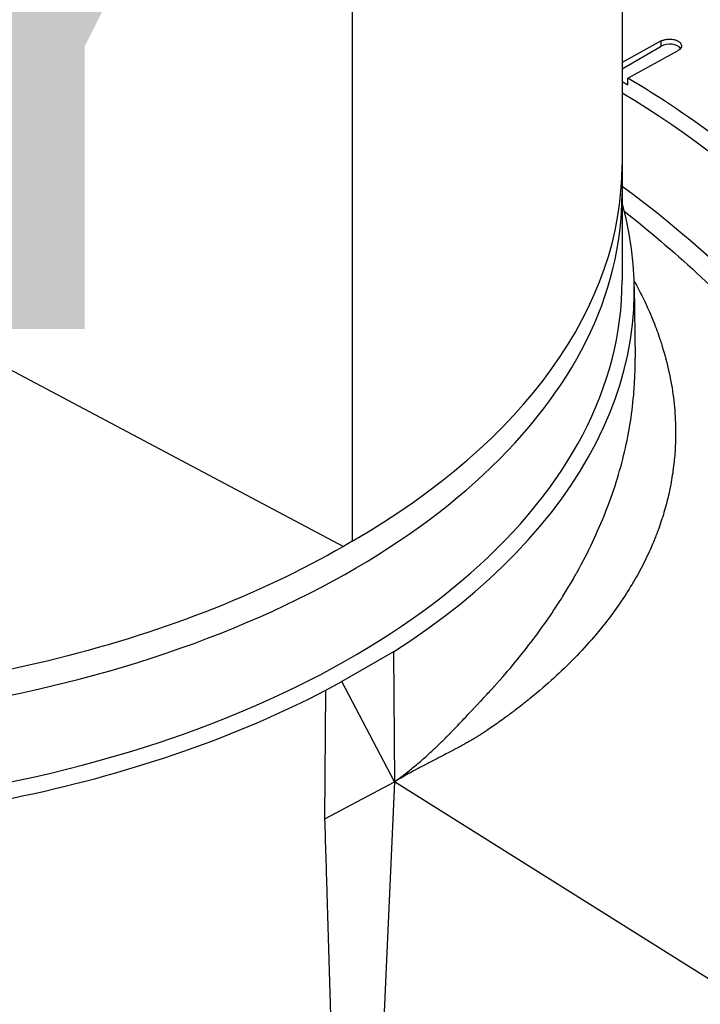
# Model space of a CAD drawing. Header units: millimetres. Extents: x 0 to 4378, y 0 to 2376.
# Tile 644 of 656: x 2673 to 2702, y 1906 to 1948. Entities that reach past the tile are written whole.
import ezdxf

# ---------------------------------------------------------------- set-up
doc = ezdxf.new("R2010")
doc.units = ezdxf.units.MM
doc.header["$LTSCALE"] = 0.2
doc.layers.add('01_Object Line', color=4, linetype='Continuous')
doc.layers.add('07_Special Line2', color=76, linetype='Continuous')
doc.styles.add('Rainbow-5.0 Style', font='malgunsl.ttf')

# ---------------------------------------------------------------- blocks, each defined once
blk = doc.blocks.new('A$C0a0b2bc4')
for p, q in [((-50.7, 1104.366), (-50.7, 1066.844)), ((-39.277, 1097.772), (-39.277, 1077.867)), ((-37.618, 1088.006), (-39.277, 1087.098)), ((-37.618, 1087.787), (-37.618, 1088.006)), ((-39.277, 1086.83), (-37.618, 1087.787)), ((-39.032, 1086.436), (-36.911, 1087.598)), ((-39.277, 1086.295), (-39.032, 1086.154)), ((-39.032, 1086.154), (-39.032, 1086.436)), ((-84.977, 1084.592), (-51.064, 1066.629)), ((-38.76, 1077.599), (-38.728, 1074.582)), ((-50.7, 1066.844), (-51.064, 1066.629)), ((-48.955, 1062.163), (-51.133, 1060.905)), ((-48.955, 1062.163), (-48.914, 1056.669)), ((-51.809, 1060.544), (-51.133, 1060.905)), ((-48.914, 1056.669), (-51.133, 1060.905)), ((-51.851, 1055.098), (-51.809, 1060.544)), ((-51.851, 1055.098), (-48.914, 1056.669)), ((-48.914, 1056.669), (-50.61, 1018.085)), ((-16.401, 1036.281), (-48.914, 1056.669))]:
    blk.add_line(p, q)
for centre, major_axis, start_param, end_param in [((-37.265, 1087.583), (0.5, 0), 0.381749, 2.356194), ((-39.739, 1054.229), (19.5, -33.775), 0, 2.339416), ((-78.277, 1082.766), (39, 0), 5.497787, 6.283185), ((-42.921, 1052.392), (19.5, -33.775), 0, 2.223644), ((-78.277, 1081.541), (39, 0), 4.059541, 6.283185), ((-78.277, 1077.459), (39.517, 0), 5.548419, 6.445191), ((-78.277, 1077.867), (39, 0), 3.958709, 6.283185), ((-43.982, 1051.78), (-17.975, 31.134), 5.27792, 5.27793), ((-43.982, 1051.78), (17.875, -30.96), 2.129535, 2.129544)]:
    blk.add_ellipse(centre, major_axis=major_axis, ratio=0.57735, start_param=start_param, end_param=end_param)
for points, knots in [([(-52.556, 1105.438), (-52.835, 1105.288), (-53.114, 1105.137), (-53.487, 1104.936), (-53.582, 1104.885), (-55.676, 1103.756), (-57.676, 1102.677), (-61.886, 1100.408), (-64.096, 1099.218), (-68.368, 1096.916), (-70.431, 1095.806), (-74.48, 1093.626), (-76.468, 1092.556), (-80.029, 1090.64), (-81.603, 1089.793), (-83.813, 1088.605), (-84.449, 1088.263), (-85.085, 1087.921)], [0.0541536, 0.0541536, 0.0541536, 0.0541536, 0.0784835, 0.0784835, 0.0867456, 0.0867456, 0.2613208, 0.2613208, 0.4541563, 0.4541563, 0.6340543, 0.6340543, 0.8073484, 0.8073484, 0.944586, 0.944586, 1, 1, 1, 1]), ([(-37.618, 1088.006), (-37.581, 1088.026), (-37.538, 1088.043), (-37.491, 1088.056), (-37.439, 1088.071), (-37.383, 1088.08), (-37.325, 1088.083), (-37.272, 1088.086), (-37.218, 1088.084), (-37.166, 1088.078), (-37.106, 1088.071), (-37.049, 1088.057), (-36.998, 1088.038), (-36.993, 1088.036), (-36.988, 1088.035), (-36.983, 1088.033), (-36.968, 1088.027), (-36.953, 1088.02), (-36.939, 1088.013), (-36.933, 1088.01), (-36.928, 1088.007), (-36.922, 1088.004), (-36.918, 1088.002), (-36.915, 1088), (-36.911, 1087.998), (-36.907, 1087.996), (-36.904, 1087.994), (-36.9, 1087.992), (-36.895, 1087.989), (-36.89, 1087.985), (-36.885, 1087.982), (-36.873, 1087.974), (-36.862, 1087.965), (-36.851, 1087.957), (-36.817, 1087.928), (-36.792, 1087.896), (-36.778, 1087.862), (-36.777, 1087.859), (-36.776, 1087.855), (-36.774, 1087.852), (-36.764, 1087.822), (-36.762, 1087.792), (-36.768, 1087.762), (-36.775, 1087.729), (-36.792, 1087.697), (-36.819, 1087.668), (-36.843, 1087.642), (-36.874, 1087.618), (-36.911, 1087.598)], [-0.1574555, -0.1574555, -0.1574555, -0.1574555, -0.1416604, -0.1416604, -0.1416604, -0.1241285, -0.1241285, -0.1241285, -0.108101, -0.108101, -0.108101, -0.0898829, -0.0898829, -0.0898829, -0.0880941, -0.0880941, -0.0880941, -0.0825129, -0.0825129, -0.0825129, -0.0802847, -0.0802847, -0.0802847, -0.0787283, -0.0787283, -0.0787283, -0.0771721, -0.0771721, -0.0771721, -0.0749441, -0.0749441, -0.0749441, -0.069364, -0.069364, -0.069364, -0.051146, -0.051146, -0.051146, -0.0493573, -0.0493573, -0.0493573, -0.03333, -0.03333, -0.03333, -0.0157983, -0.0157983, -0.0157983, -0.000001, -0.000001, -0.000001, -0.000001]), ([(-11.504, 1039.968), (-11.685, 1044.166), (-12.541, 1048.679), (-15.478, 1057.734), (-17.504, 1062.196), (-21.24, 1068.512), (-22.591, 1070.54), (-26.166, 1075.319), (-28.482, 1077.932), (-33.549, 1082.72), (-36.281, 1084.807), (-39.032, 1086.436)], [0.000001, 0.000001, 0.000001, 0.000001, 1.505895, 1.505895, 2.974341, 2.974341, 3.704753, 3.704753, 4.784727, 4.784727, 5.94868, 5.94868, 5.94868, 5.94868]), ([(-39.186, 1080.8), (-37.113, 1079.18), (-35.084, 1077.311), (-29.859, 1071.711), (-26.874, 1067.641), (-21.841, 1058.851), (-19.836, 1054.194), (-17.107, 1044.948), (-16.402, 1040.427), (-16.401, 1036.281)], [0.633853, 0.633853, 0.633853, 0.633853, 1.530213, 1.530213, 3.044284, 3.044284, 4.56671, 4.56671, 6.08857, 6.08857, 6.08857, 6.08857]), ([(-38.765, 1077.848), (-38.758, 1077.836), (-38.752, 1077.824), (-38.696, 1077.723), (-38.651, 1077.639), (-38.569, 1077.483), (-38.532, 1077.411), (-38.481, 1077.312), (-38.466, 1077.281), (-38.449, 1077.248), (-38.448, 1077.246), (-38.447, 1077.242), (-38.446, 1077.242), (-38.329, 1077.007), (-38.221, 1076.775), (-38.061, 1076.409), (-38.004, 1076.271), (-37.848, 1075.883), (-37.758, 1075.635), (-37.648, 1075.309), (-37.621, 1075.227), (-37.589, 1075.123), (-37.582, 1075.103), (-37.465, 1074.724), (-37.371, 1074.366), (-37.215, 1073.647), (-37.153, 1073.286), (-37.062, 1072.566), (-37.033, 1072.206), (-37.009, 1071.519), (-37.011, 1071.191), (-37.028, 1070.831), (-37.03, 1070.799), (-37.032, 1070.761), (-37.032, 1070.754), (-37.047, 1070.507), (-37.069, 1070.262), (-37.13, 1069.762), (-37.169, 1069.507), (-37.264, 1069.008), (-37.317, 1068.765), (-37.441, 1068.279), (-37.511, 1068.036), (-37.667, 1067.552), (-37.752, 1067.311), (-37.872, 1067.003), (-37.899, 1066.937), (-37.965, 1066.775), (-38.005, 1066.68), (-38.16, 1066.326), (-38.284, 1066.066), (-38.553, 1065.546), (-38.697, 1065.287), (-39.017, 1064.752), (-39.194, 1064.476), (-39.567, 1063.936), (-39.761, 1063.672), (-40.129, 1063.202), (-40.298, 1062.996), (-40.48, 1062.784), (-40.485, 1062.778), (-40.741, 1062.481), (-41.007, 1062.192), (-41.566, 1061.619), (-41.859, 1061.336), (-42.473, 1060.777), (-42.794, 1060.502), (-43.294, 1060.094), (-43.465, 1059.959), (-43.768, 1059.724), (-43.9, 1059.624), (-44.07, 1059.498), (-44.107, 1059.471), (-44.152, 1059.438), (-44.16, 1059.432), (-44.345, 1059.297), (-44.524, 1059.17), (-44.706, 1059.043), (-44.706, 1059.043), (-44.797, 1058.979), (-44.889, 1058.917), (-44.981, 1058.854), (-44.982, 1058.854), (-45.028, 1058.823), (-45.074, 1058.792), (-45.144, 1058.745), (-45.167, 1058.729), (-45.213, 1058.699), (-45.235, 1058.685), (-45.258, 1058.669), (-45.261, 1058.668), (-45.284, 1058.652), (-45.313, 1058.634), (-45.386, 1058.589), (-45.431, 1058.561), (-45.528, 1058.503), (-45.578, 1058.473), (-45.643, 1058.436), (-45.651, 1058.431), (-45.709, 1058.397), (-45.762, 1058.367), (-45.876, 1058.303), (-45.935, 1058.269), (-46.05, 1058.206), (-46.104, 1058.176), (-46.176, 1058.137), (-46.191, 1058.129), (-46.243, 1058.101), (-46.281, 1058.081), (-46.339, 1058.05), (-46.358, 1058.04), (-46.388, 1058.024), (-46.403, 1058.016), (-46.419, 1058.008), (-46.429, 1058.003), (-46.435, 1057.999), (-46.518, 1057.955), (-46.596, 1057.915), (-46.751, 1057.835), (-46.829, 1057.794), (-46.979, 1057.717), (-47.052, 1057.68), (-47.197, 1057.605), (-47.268, 1057.568), (-47.413, 1057.493), (-47.484, 1057.456), (-47.589, 1057.402), (-47.624, 1057.383), (-47.661, 1057.364), (-47.663, 1057.363), (-47.776, 1057.303), (-47.885, 1057.245), (-48.094, 1057.133), (-48.195, 1057.078), (-48.299, 1057.02), (-48.304, 1057.018), (-48.414, 1056.957), (-48.516, 1056.899), (-48.718, 1056.784), (-48.817, 1056.726), (-48.914, 1056.669)], [0.288865, 0.288865, 0.288865, 0.288865, 0.2900554, 0.2900554, 0.2988848, 0.2988848, 0.3077114, 0.3077114, 0.3120117, 0.3120117, 0.3123779, 0.3123779, 0.3125, 0.3125, 0.3319179, 0.3319179, 0.34375, 0.34375, 0.3655853, 0.3655853, 0.3730469, 0.3730469, 0.375, 0.375, 0.40625, 0.40625, 0.4375, 0.4375, 0.4685059, 0.4685059, 0.496733, 0.496733, 0.4995117, 0.4995117, 0.5, 0.5, 0.5245481, 0.5245481, 0.5496611, 0.5496611, 0.5731166, 0.5731166, 0.5962147, 0.5962147, 0.6188189, 0.6188189, 0.625, 0.625, 0.6338459, 0.6338459, 0.657861, 0.657861, 0.6816248, 0.6816248, 0.7067567, 0.7067567, 0.7307502, 0.7307502, 0.7495117, 0.7495117, 0.75, 0.75, 0.78125, 0.78125, 0.8125, 0.8125, 0.84375, 0.84375, 0.859375, 0.859375, 0.8710938, 0.8710938, 0.8742526, 0.8742526, 0.875, 0.875, 0.890625, 0.890625, 0.8906527, 0.8906527, 0.8984375, 0.8984375, 0.8984558, 0.8984558, 0.9023438, 0.9023438, 0.9042969, 0.9042969, 0.9061279, 0.9061279, 0.90625, 0.90625, 0.9112311, 0.9112311, 0.916553, 0.916553, 0.9212105, 0.9212105, 0.921875, 0.921875, 0.9258438, 0.9258438, 0.9296875, 0.9296875, 0.9327727, 0.9327727, 0.9335938, 0.9335938, 0.9355469, 0.9355469, 0.9365234, 0.9365234, 0.9370117, 0.9372559, 0.9372559, 0.9375, 0.9375, 0.9424795, 0.9424795, 0.9478022, 0.9478022, 0.953125, 0.953125, 0.9588394, 0.9588394, 0.9651081, 0.9651081, 0.9685059, 0.9685059, 0.96875, 0.96875, 0.9765625, 0.9765625, 0.9839779, 0.9839779, 0.984375, 0.984375, 0.9921875, 0.9921875, 1, 1, 1, 1]), ([(-48.914, 1056.669), (-48.796, 1056.75), (-48.671, 1056.84), (-48.412, 1057.035), (-48.278, 1057.14), (-47.995, 1057.371), (-47.845, 1057.498), (-47.535, 1057.771), (-47.375, 1057.917), (-47.101, 1058.176), (-46.99, 1058.283), (-46.82, 1058.45), (-46.763, 1058.507), (-46.677, 1058.593), (-46.648, 1058.623), (-46.605, 1058.667), (-46.583, 1058.689), (-46.562, 1058.711), (-46.547, 1058.726), (-46.541, 1058.733), (-46.424, 1058.853), (-46.323, 1058.958), (-46.135, 1059.155), (-46.048, 1059.247), (-45.888, 1059.417), (-45.814, 1059.496), (-45.707, 1059.61), (-45.67, 1059.65), (-45.6, 1059.725), (-45.566, 1059.761), (-45.52, 1059.811), (-45.505, 1059.827), (-45.483, 1059.85), (-45.476, 1059.857), (-45.466, 1059.868), (-45.46, 1059.874), (-45.455, 1059.879), (-45.452, 1059.883), (-45.449, 1059.885), (-45.434, 1059.901), (-45.414, 1059.923), (-45.362, 1059.977), (-45.33, 1060.011), (-45.254, 1060.09), (-45.211, 1060.136), (-45.112, 1060.24), (-45.058, 1060.298), (-44.937, 1060.427), (-44.872, 1060.498), (-44.75, 1060.631), (-44.695, 1060.691), (-44.606, 1060.79), (-44.573, 1060.827), (-44.523, 1060.883), (-44.506, 1060.902), (-44.48, 1060.931), (-44.472, 1060.941), (-44.457, 1060.958), (-44.45, 1060.966), (-44.441, 1060.976), (-44.438, 1060.979), (-44.151, 1061.305), (-43.877, 1061.629), (-43.353, 1062.279), (-43.102, 1062.605), (-42.621, 1063.258), (-42.392, 1063.586), (-42.063, 1064.08), (-41.954, 1064.248), (-41.729, 1064.604), (-41.614, 1064.792), (-41.447, 1065.073), (-41.392, 1065.167), (-41.312, 1065.307), (-41.272, 1065.377), (-41.226, 1065.459), (-41.206, 1065.494), (-41.193, 1065.517), (-41.187, 1065.528), (-40.946, 1065.96), (-40.73, 1066.381), (-40.329, 1067.226), (-40.145, 1067.65), (-39.811, 1068.499), (-39.66, 1068.924), (-39.392, 1069.777), (-39.275, 1070.204), (-39.074, 1071.057), (-38.99, 1071.483), (-38.857, 1072.335), (-38.807, 1072.76), (-38.756, 1073.422), (-38.743, 1073.66), (-38.729, 1074.092), (-38.726, 1074.286), (-38.727, 1074.514), (-38.727, 1074.548), (-38.728, 1074.582)], [0, 0, 0, 0, 0.0117188, 0.0117188, 0.023182, 0.023182, 0.0350285, 0.0350285, 0.046875, 0.046875, 0.0546875, 0.0546875, 0.0585938, 0.0585938, 0.0605469, 0.0605469, 0.0615234, 0.0620117, 0.0620117, 0.0625, 0.0625, 0.0690209, 0.0690209, 0.0755498, 0.0755498, 0.0820871, 0.0820871, 0.0859375, 0.0859375, 0.0898438, 0.0898438, 0.0917969, 0.0917969, 0.0927734, 0.0927734, 0.0932617, 0.0935059, 0.0935059, 0.09375, 0.09375, 0.098522, 0.098522, 0.1032938, 0.1032938, 0.1080644, 0.1080644, 0.1128336, 0.1128336, 0.1175988, 0.1175988, 0.1210938, 0.1210938, 0.1230469, 0.1230469, 0.1240234, 0.1240234, 0.1245117, 0.1245117, 0.1248779, 0.1248779, 0.125, 0.125, 0.1513918, 0.1513918, 0.1779839, 0.1779839, 0.2048872, 0.2048872, 0.21875, 0.21875, 0.234375, 0.234375, 0.2421875, 0.2421875, 0.2460938, 0.2480469, 0.2490234, 0.2490234, 0.25, 0.25, 0.2828806, 0.2828806, 0.3159068, 0.3159068, 0.3490803, 0.3490803, 0.3824818, 0.3824818, 0.4160126, 0.4160126, 0.4497447, 0.4497447, 0.46875, 0.46875, 0.484375, 0.484375, 0.4871384, 0.4871384, 0.4871384, 0.4871384]), ([(-51.064, 1066.629), (-54.655, 1064.557), (-58.923, 1062.907), (-68.295, 1060.647), (-73.33, 1060.056), (-83.459, 1060.019), (-88.476, 1060.569), (-95.939, 1062.294), (-98.572, 1063.117), (-101.011, 1064.102)], [0.000001, 0.000001, 0.000001, 0.000001, 1.522969, 1.522969, 3.046516, 3.046516, 4.561701, 4.561701, 5.458724, 5.458724, 5.458724, 5.458724]), ([(-105.53, 1060.992), (-102.813, 1059.493), (-99.737, 1058.225), (-93.175, 1056.266), (-89.754, 1055.567), (-83.828, 1054.861), (-81.397, 1054.705), (-74.058, 1054.627), (-69.182, 1055.104), (-59.871, 1057.087), (-55.534, 1058.602), (-51.809, 1060.544)], [0.039583, 0.039583, 0.039583, 0.039583, 1.16744, 1.16744, 2.25065, 2.25065, 2.983249, 2.983249, 4.456103, 4.456103, 5.966518, 5.966518, 5.966518, 5.966518]), ([(-50.757, 1018.169), (-50.802, 1019.742), (-50.848, 1021.326), (-50.962, 1025.239), (-51.031, 1027.579), (-51.17, 1032.314), (-51.241, 1034.708), (-51.384, 1039.548), (-51.457, 1041.994), (-51.605, 1046.939), (-51.68, 1049.438), (-51.787, 1053.003), (-51.819, 1054.048), (-51.851, 1055.098)], [0.0571201, 0.0571201, 0.0571201, 0.0571201, 0.1842098, 0.1842098, 0.3686379, 0.3686379, 0.5533958, 0.5533958, 0.738344, 0.738344, 0.9235709, 0.9235709, 1, 1, 1, 1]), ([(-106.31, 1050.053), (-106.126, 1049.947), (-105.939, 1049.839), (-105.748, 1049.729), (-105.547, 1049.613), (-105.341, 1049.494), (-105.131, 1049.373), (-104.941, 1049.263), (-104.746, 1049.15), (-104.548, 1049.036), (-104.542, 1049.033), (-104.537, 1049.029), (-104.531, 1049.026), (-104.33, 1048.91), (-104.126, 1048.792), (-103.917, 1048.671), (-103.713, 1048.554), (-103.506, 1048.434), (-103.294, 1048.312), (-103.237, 1048.278), (-103.179, 1048.245), (-103.121, 1048.212), (-103.088, 1048.192), (-103.054, 1048.173), (-103.02, 1048.153), (-102.913, 1048.091), (-102.806, 1048.029), (-102.697, 1047.967), (-102.497, 1047.851), (-102.294, 1047.734), (-102.088, 1047.615), (-101.771, 1047.431), (-101.446, 1047.244), (-101.113, 1047.052), (-101, 1046.986), (-100.886, 1046.92), (-100.771, 1046.854), (-100.572, 1046.739), (-100.37, 1046.622), (-100.166, 1046.504), (-100.143, 1046.491), (-100.119, 1046.477), (-100.095, 1046.463), (-99.922, 1046.363), (-99.747, 1046.262), (-99.57, 1046.16), (-99.485, 1046.111), (-99.4, 1046.061), (-99.315, 1046.012), (-99.311, 1046.01), (-99.308, 1046.008), (-99.304, 1046.006), (-99.277, 1045.99), (-99.247, 1045.973), (-99.217, 1045.955), (-99.186, 1045.938), (-99.155, 1045.92), (-99.127, 1045.903), (-99.091, 1045.882), (-99.059, 1045.864), (-99.038, 1045.852), (-98.982, 1045.819), (-98.931, 1045.79), (-98.875, 1045.758), (-98.845, 1045.741), (-98.815, 1045.723), (-98.784, 1045.705), (-98.707, 1045.661), (-98.628, 1045.615), (-98.547, 1045.568), (-98.374, 1045.468), (-98.192, 1045.363), (-98, 1045.252), (-97.807, 1045.14), (-97.605, 1045.023), (-97.393, 1044.901), (-97.181, 1044.779), (-96.96, 1044.651), (-96.729, 1044.517), (-96.501, 1044.385), (-96.263, 1044.247), (-96.015, 1044.104), (-95.951, 1044.068), (-95.887, 1044.031), (-95.823, 1043.993), (-95.577, 1043.851), (-95.323, 1043.704), (-95.059, 1043.552), (-94.936, 1043.481), (-94.812, 1043.409), (-94.685, 1043.335), (-94.547, 1043.256), (-94.407, 1043.174), (-94.264, 1043.092), (-94.055, 1042.971), (-93.842, 1042.848), (-93.623, 1042.721), (-93.341, 1042.558), (-93.05, 1042.39), (-92.751, 1042.217), (-92.701, 1042.188), (-92.65, 1042.159), (-92.599, 1042.129), (-92.525, 1042.086), (-92.45, 1042.043), (-92.374, 1041.999), (-92.158, 1041.874), (-91.938, 1041.747), (-91.713, 1041.617), (-91.601, 1041.552), (-91.488, 1041.487), (-91.374, 1041.421), (-91.328, 1041.394), (-91.282, 1041.367), (-91.235, 1041.341), (-91.224, 1041.334), (-91.213, 1041.328), (-91.202, 1041.321), (-91.182, 1041.31), (-91.158, 1041.296), (-91.133, 1041.282), (-91.107, 1041.267), (-91.081, 1041.252), (-91.062, 1041.24), (-91.044, 1041.23), (-91.031, 1041.223), (-91.028, 1041.221), (-90.987, 1041.197), (-90.938, 1041.169), (-90.879, 1041.135), (-90.82, 1041.1), (-90.752, 1041.061), (-90.674, 1041.016), (-90.622, 1040.986), (-90.565, 1040.953), (-90.504, 1040.918), (-90.474, 1040.901), (-90.444, 1040.883), (-90.412, 1040.865), (-90.315, 1040.808), (-90.208, 1040.747), (-90.092, 1040.679), (-89.974, 1040.611), (-89.846, 1040.537), (-89.709, 1040.458), (-89.57, 1040.378), (-89.421, 1040.292), (-89.262, 1040.2), (-89.101, 1040.107), (-88.93, 1040.008), (-88.749, 1039.903), (-88.679, 1039.863), (-88.608, 1039.822), (-88.536, 1039.78), (-88.494, 1039.755), (-88.452, 1039.731), (-88.409, 1039.706), (-88.254, 1039.617), (-88.093, 1039.523), (-87.925, 1039.426), (-87.71, 1039.302), (-87.484, 1039.171), (-87.247, 1039.034), (-87.009, 1038.897), (-86.761, 1038.753), (-86.503, 1038.604), (-86.443, 1038.569), (-86.383, 1038.535), (-86.322, 1038.499), (-86.257, 1038.462), (-86.191, 1038.424), (-86.124, 1038.385), (-85.861, 1038.233), (-85.588, 1038.075), (-85.304, 1037.911), (-85.087, 1037.785), (-84.864, 1037.656), (-84.636, 1037.524), (-84.372, 1037.372), (-84.101, 1037.215), (-83.823, 1037.054), (-83.684, 1036.974), (-83.543, 1036.892), (-83.4, 1036.809), (-83.328, 1036.768), (-83.256, 1036.726), (-83.184, 1036.685), (-83.157, 1036.669), (-83.131, 1036.654), (-83.104, 1036.638), (-83.094, 1036.633), (-83.085, 1036.627), (-83.075, 1036.622), (-83.058, 1036.612), (-83.035, 1036.598), (-83.014, 1036.586), (-82.995, 1036.575), (-82.978, 1036.565), (-82.969, 1036.56), (-82.942, 1036.545), (-82.939, 1036.543), (-82.924, 1036.534), (-82.826, 1036.478), (-82.72, 1036.416), (-82.606, 1036.35), (-82.48, 1036.277), (-82.344, 1036.199), (-82.199, 1036.115), (-82.193, 1036.111), (-82.187, 1036.108), (-82.181, 1036.104), (-82.026, 1036.015), (-81.86, 1035.919), (-81.683, 1035.817), (-81.504, 1035.713), (-81.314, 1035.603), (-81.113, 1035.487), (-80.91, 1035.369), (-80.695, 1035.245), (-80.469, 1035.115), (-80.236, 1034.979), (-79.99, 1034.837), (-79.733, 1034.689), (-79.479, 1034.542), (-79.214, 1034.389), (-78.939, 1034.23), (-78.657, 1034.067), (-78.364, 1033.897), (-78.059, 1033.721), (-77.765, 1033.551), (-77.46, 1033.374), (-77.145, 1033.192), (-76.97, 1033.091), (-76.793, 1032.989), (-76.612, 1032.884), (-76.393, 1032.757), (-76.169, 1032.628), (-75.941, 1032.496), (-75.827, 1032.43), (-75.711, 1032.363), (-75.595, 1032.296), (-75.537, 1032.262), (-75.478, 1032.229), (-75.42, 1032.195), (-75.397, 1032.181), (-75.368, 1032.165), (-75.341, 1032.149), (-75.337, 1032.147), (-75.333, 1032.144), (-75.329, 1032.142), (-75.297, 1032.124), (-75.268, 1032.107), (-75.251, 1032.097), (-75.248, 1032.095), (-75.245, 1032.094), (-75.243, 1032.092), (-74.928, 1031.91), (-74.608, 1031.725), (-74.282, 1031.537), (-74.167, 1031.47), (-74.051, 1031.403), (-73.934, 1031.335), (-73.514, 1031.092), (-73.086, 1030.845), (-72.65, 1030.593), (-72.226, 1030.347), (-71.795, 1030.098), (-71.357, 1029.845), (-71.086, 1029.688), (-70.812, 1029.529), (-70.535, 1029.369), (-70.378, 1029.278), (-70.22, 1029.187), (-70.061, 1029.095), (-69.634, 1028.848), (-69.202, 1028.599), (-68.765, 1028.346), (-68.341, 1028.1), (-67.912, 1027.853), (-67.479, 1027.602), (-67.303, 1027.5), (-67.126, 1027.398), (-66.948, 1027.295), (-66.701, 1027.152), (-66.453, 1027.009), (-66.204, 1026.865), (-65.784, 1026.622), (-65.359, 1026.376), (-64.932, 1026.13), (-64.515, 1025.888), (-64.095, 1025.646), (-63.673, 1025.402), (-63.626, 1025.374), (-63.578, 1025.347), (-63.53, 1025.319), (-63.514, 1025.31), (-63.498, 1025.301), (-63.483, 1025.292), (-63.072, 1025.054), (-62.659, 1024.815), (-62.244, 1024.576), (-61.999, 1024.434), (-61.754, 1024.292), (-61.508, 1024.15), (-61.103, 1023.916), (-60.696, 1023.681), (-60.289, 1023.445), (-60.229, 1023.41), (-60.169, 1023.376), (-60.109, 1023.341), (-59.649, 1023.075), (-59.188, 1022.808), (-58.726, 1022.541), (-58.272, 1022.278), (-57.817, 1022.015), (-57.362, 1021.752), (-57.318, 1021.727), (-57.274, 1021.701), (-57.231, 1021.676), (-56.826, 1021.442), (-56.422, 1021.209), (-56.019, 1020.975), (-55.578, 1020.721), (-55.138, 1020.466), (-54.7, 1020.213), (-54.587, 1020.148), (-54.475, 1020.083), (-54.362, 1020.018), (-54.046, 1019.835), (-53.731, 1019.653), (-53.417, 1019.471), (-52.996, 1019.228), (-52.577, 1018.985), (-52.161, 1018.745), (-52.003, 1018.654), (-51.847, 1018.563), (-51.69, 1018.473), (-51.477, 1018.35), (-51.265, 1018.227), (-51.054, 1018.105), (-51.016, 1018.083), (-50.978, 1018.061), (-50.94, 1018.039), (-50.874, 1018.001), (-50.807, 1017.962), (-50.741, 1017.924), (-50.637, 1017.864), (-50.534, 1017.804), (-50.43, 1017.744)], [0, 0, 0, 0, 0.011661, 0.011661, 0.011661, 0.0239333, 0.0239333, 0.0239333, 0.0350821, 0.0350821, 0.0350821, 0.0354059, 0.0354059, 0.0354059, 0.0467022, 0.0467022, 0.0467022, 0.0577534, 0.0577534, 0.0577534, 0.0607503, 0.0607503, 0.0607503, 0.0625, 0.0625, 0.0625, 0.0679972, 0.0679972, 0.0679972, 0.078125, 0.078125, 0.078125, 0.09375, 0.09375, 0.09375, 0.09908, 0.09908, 0.09908, 0.1083025, 0.1083025, 0.1083025, 0.109375, 0.109375, 0.109375, 0.1171875, 0.1171875, 0.1171875, 0.1209386, 0.1209386, 0.1209386, 0.1210938, 0.1210938, 0.1210938, 0.1222584, 0.1222584, 0.1222584, 0.123429, 0.123429, 0.123429, 0.1249139, 0.1249139, 0.1249139, 0.1290167, 0.1290167, 0.1290167, 0.1312453, 0.1312453, 0.1312453, 0.1368168, 0.1368168, 0.1368168, 0.1487201, 0.1487201, 0.1487201, 0.1606847, 0.1606847, 0.1606847, 0.1726306, 0.1726306, 0.1726306, 0.1844657, 0.1844657, 0.1844657, 0.1875, 0.1875, 0.1875, 0.1990051, 0.1990051, 0.1990051, 0.2043629, 0.2043629, 0.2043629, 0.2102046, 0.2102046, 0.2102046, 0.21875, 0.21875, 0.21875, 0.2297866, 0.2297866, 0.2297866, 0.2316491, 0.2316491, 0.2316491, 0.234375, 0.234375, 0.234375, 0.2421875, 0.2421875, 0.2421875, 0.2460938, 0.2460938, 0.2460938, 0.247666, 0.247666, 0.247666, 0.2480469, 0.2480469, 0.2480469, 0.2486974, 0.2486974, 0.2486974, 0.2493816, 0.2493816, 0.2493816, 0.25, 0.25, 0.25, 0.2582373, 0.2582373, 0.2582373, 0.2665183, 0.2665183, 0.2665183, 0.2721341, 0.2721341, 0.2721341, 0.2748552, 0.2748552, 0.2748552, 0.2832604, 0.2832604, 0.2832604, 0.2917918, 0.2917918, 0.2917918, 0.300406, 0.300406, 0.300406, 0.3091533, 0.3091533, 0.3091533, 0.3125, 0.3125, 0.3125, 0.3144351, 0.3144351, 0.3144351, 0.3214271, 0.3214271, 0.3214271, 0.3304153, 0.3304153, 0.3304153, 0.3394323, 0.3394323, 0.3394323, 0.3415145, 0.3415145, 0.3415145, 0.34375, 0.34375, 0.34375, 0.3525944, 0.3525944, 0.3525944, 0.359375, 0.359375, 0.359375, 0.3671875, 0.3671875, 0.3671875, 0.3710937, 0.3710937, 0.3710937, 0.3730469, 0.3730469, 0.3730469, 0.3737652, 0.3737652, 0.3737652, 0.3740234, 0.3740234, 0.3740234, 0.3744853, 0.3744853, 0.3744853, 0.3749146, 0.3749146, 0.3749146, 0.3763397, 0.3763397, 0.3763397, 0.3858084, 0.3858084, 0.3858084, 0.3962934, 0.3962934, 0.3962934, 0.396733, 0.396733, 0.396733, 0.4078902, 0.4078902, 0.4078902, 0.4192071, 0.4192071, 0.4192071, 0.4306891, 0.4306891, 0.4306891, 0.4425915, 0.4425915, 0.4425915, 0.4543333, 0.4543333, 0.4543333, 0.4663363, 0.4663363, 0.4663363, 0.4779481, 0.4779481, 0.4779481, 0.484375, 0.484375, 0.484375, 0.4921875, 0.4921875, 0.4921875, 0.4960937, 0.4960937, 0.4960937, 0.4980469, 0.4980469, 0.4980469, 0.4988177, 0.4988177, 0.4988177, 0.4989313, 0.4989313, 0.4989313, 0.4998287, 0.4998287, 0.4998287, 0.5, 0.5, 0.5, 0.5230626, 0.5230626, 0.5230626, 0.53125, 0.53125, 0.53125, 0.5607345, 0.5607345, 0.5607345, 0.589414, 0.589414, 0.589414, 0.6071965, 0.6071965, 0.6071965, 0.6173194, 0.6173194, 0.6173194, 0.6445007, 0.6445007, 0.6445007, 0.6708755, 0.6708755, 0.6708755, 0.6816182, 0.6816182, 0.6816182, 0.6965258, 0.6965258, 0.6965258, 0.7217089, 0.7217089, 0.7217089, 0.7462989, 0.7462989, 0.7462989, 0.7490766, 0.7490766, 0.7490766, 0.75, 0.75, 0.75, 0.7738919, 0.7738919, 0.7738919, 0.7880059, 0.7880059, 0.7880059, 0.8112513, 0.8112513, 0.8112513, 0.8146629, 0.8146629, 0.8146629, 0.8408928, 0.8408928, 0.8408928, 0.8667147, 0.8667147, 0.8667147, 0.8691987, 0.8691987, 0.8691987, 0.892148, 0.892148, 0.892148, 0.9172113, 0.9172113, 0.9172113, 0.9236579, 0.9236579, 0.9236579, 0.9417606, 0.9417606, 0.9417606, 0.9660294, 0.9660294, 0.9660294, 0.9751912, 0.9751912, 0.9751912, 0.987671, 0.987671, 0.987671, 0.9899061, 0.9899061, 0.9899061, 0.9938528, 0.9938528, 0.9938528, 1, 1, 1, 1]), ([(-105.995, 1050.062), (-105.958, 1050.04), (-105.942, 1050.031), (-105.891, 1050.001), (-105.864, 1049.986), (-105.785, 1049.94), (-105.733, 1049.91), (-105.574, 1049.818), (-105.468, 1049.757), (-105.147, 1049.572), (-104.931, 1049.447), (-104.277, 1049.07), (-103.833, 1048.813), (-102.474, 1048.028), (-101.54, 1047.489), (-99.946, 1046.569), (-99.298, 1046.195), (-97.769, 1045.312), (-96.882, 1044.8), (-95.475, 1043.988), (-94.962, 1043.691), (-93.857, 1043.054), (-93.267, 1042.713), (-91.998, 1041.98), (-91.321, 1041.589), (-88.831, 1040.152), (-87.023, 1039.108), (-82.856, 1036.702), (-80.51, 1035.348), (-75.6, 1032.513), (-73.045, 1031.037), (-69.289, 1028.869), (-68.001, 1028.125), (-66.11, 1027.033), (-65.477, 1026.668), (-63.493, 1025.523), (-62.176, 1024.762), (-59.38, 1023.148), (-57.919, 1022.304), (-55.625, 1020.98), (-54.753, 1020.476), (-53.033, 1019.483), (-52.191, 1018.997), (-51.179, 1018.413), (-50.978, 1018.297), (-50.661, 1018.114), (-50.514, 1018.029), (-50.268, 1017.887), (-50.137, 1017.811), (-49.871, 1017.658), (-49.804, 1017.619), (-49.44, 1017.409), (-49.308, 1017.333), (-49.106, 1017.216), (-49.035, 1017.175), (-48.843, 1017.064), (-48.724, 1016.995), (-48.446, 1016.835), (-48.294, 1016.747), (-47.93, 1016.537), (-47.695, 1016.401), (-46.52, 1015.723), (-45.625, 1015.206), (-44.33, 1014.458), (-43.887, 1014.203), (-42.647, 1013.487), (-41.9, 1013.055), (-40.61, 1012.311), (-40.056, 1011.991), (-39.348, 1011.582), (-39.14, 1011.462), (-38.57, 1011.133), (-38.251, 1010.948), (-37.759, 1010.664), (-37.578, 1010.56), (-37.343, 1010.424), (-37.282, 1010.389), (-37.277, 1010.386), (-37.277, 1010.386), (-37.277, 1010.386)], [0.000001, 0.000001, 0.000001, 0.000001, 0.015698, 0.015698, 0.031818, 0.031818, 0.064059, 0.064059, 0.128532, 0.128532, 0.257452, 0.257452, 0.515099, 0.515099, 1.03173, 1.03173, 1.376496, 1.376496, 1.83577, 1.83577, 2.097678, 2.097678, 2.396491, 2.396491, 2.737987, 2.737987, 3.650672, 3.650672, 4.866181, 4.866181, 6.274758, 6.274758, 7.036133, 7.036133, 7.4269, 7.4269, 8.279336, 8.279336, 9.300988, 9.300988, 9.960545, 9.960545, 10.647335, 10.647335, 10.810675, 10.810675, 10.926622, 10.926622, 11.059277, 11.059277, 11.195672, 11.195672, 11.271859, 11.271859, 11.313665, 11.313665, 11.383447, 11.383447, 11.476764, 11.476764, 11.651474, 11.651474, 12.36503, 12.36503, 12.758964, 12.758964, 13.517543, 13.517543, 14.21455, 14.21455, 14.534408, 14.534408, 15.158677, 15.158677, 15.738265, 15.738265, 16.275772, 16.275772, 16.296435, 16.296435, 16.296435, 16.296435]), ([(-49.901, 1016.057), (-49.933, 1016.076), (-49.965, 1016.095), (-50.031, 1016.133), (-50.062, 1016.151), (-50.16, 1016.207), (-50.226, 1016.245), (-50.422, 1016.359), (-50.554, 1016.434), (-50.775, 1016.562), (-50.864, 1016.614), (-51.31, 1016.871), (-51.673, 1017.081), (-52.289, 1017.436), (-52.538, 1017.58), (-53.125, 1017.919), (-53.465, 1018.116), (-54.27, 1018.58), (-54.738, 1018.851), (-55.85, 1019.493), (-56.501, 1019.868), (-58.051, 1020.763), (-58.962, 1021.29), (-60.432, 1022.138), (-60.976, 1022.452), (-62.157, 1023.134), (-62.796, 1023.503), (-63.793, 1024.079), (-64.143, 1024.281), (-65.301, 1024.949), (-66.121, 1025.423), (-67.91, 1026.456), (-68.883, 1027.017), (-71.006, 1028.243), (-72.163, 1028.911), (-73.97, 1029.955), (-74.605, 1030.321), (-76.452, 1031.388), (-77.68, 1032.097), (-80.094, 1033.49), (-81.277, 1034.173), (-83.521, 1035.469), (-84.577, 1036.079), (-86.574, 1037.231), (-87.511, 1037.772), (-90.097, 1039.265), (-91.751, 1040.22), (-94.634, 1041.885), (-95.861, 1042.593), (-97.988, 1043.822), (-98.891, 1044.343), (-100.445, 1045.24), (-101.104, 1045.621), (-102.727, 1046.557), (-103.676, 1047.106), (-105.058, 1047.903), (-105.51, 1048.164), (-106.176, 1048.549), (-106.396, 1048.676), (-106.723, 1048.865), (-106.831, 1048.927), (-106.993, 1049.021), (-107.047, 1049.052), (-107.127, 1049.098), (-107.154, 1049.114), (-107.207, 1049.144), (-107.234, 1049.16), (-107.261, 1049.175)], [-7.729646, -7.729646, -7.729646, -7.729646, -7.7105, -7.7105, -7.690784, -7.690784, -7.652085, -7.652085, -7.574411, -7.574411, -7.52262, -7.52262, -7.315388, -7.315388, -7.177354, -7.177354, -6.993313, -6.993313, -6.748015, -6.748015, -6.420978, -6.420978, -5.985072, -5.985072, -5.73644, -5.73644, -5.452577, -5.452577, -5.301087, -5.301087, -4.95462, -4.95462, -4.558517, -4.558517, -4.106103, -4.106103, -3.864795, -3.864795, -3.410322, -3.410322, -2.984789, -2.984789, -2.612354, -2.612354, -2.286343, -2.286343, -1.715455, -1.715455, -1.286664, -1.286664, -0.965099, -0.965099, -0.723763, -0.723763, -0.361864, -0.361864, -0.180905, -0.180905, -0.090468, -0.090468, -0.045241, -0.045241, -0.022623, -0.022623, -0.011312, -0.011312, -0.000001, -0.000001, -0.000001, -0.000001]), ([(-50.392, 1016.605), (-50.955, 1016.931), (-51.533, 1017.266), (-52.716, 1017.95), (-53.322, 1018.301), (-54.562, 1019.018), (-55.196, 1019.386), (-56.49, 1020.135), (-57.151, 1020.517), (-58.497, 1021.296), (-59.183, 1021.693), (-60.442, 1022.421), (-61.01, 1022.75), (-61.716, 1023.159), (-61.848, 1023.235), (-62.617, 1023.68), (-63.262, 1024.053), (-64.578, 1024.815), (-65.25, 1025.204), (-66.621, 1025.997), (-67.321, 1026.402), (-68.34, 1026.992), (-68.654, 1027.173), (-69.487, 1027.656), (-70.009, 1027.958), (-70.908, 1028.478), (-71.283, 1028.695), (-71.948, 1029.08), (-72.238, 1029.248), (-72.976, 1029.675), (-73.427, 1029.936), (-74.133, 1030.345), (-74.389, 1030.493), (-74.834, 1030.75), (-75.023, 1030.86), (-75.258, 1030.996), (-75.303, 1031.022), (-75.376, 1031.064), (-75.409, 1031.083), (-75.474, 1031.121), (-75.507, 1031.14), (-75.547, 1031.163), (-75.559, 1031.17), (-75.57, 1031.176), (-75.571, 1031.177), (-75.743, 1031.277), (-75.924, 1031.381), (-76.297, 1031.597), (-76.489, 1031.708), (-76.888, 1031.939), (-77.095, 1032.059), (-77.523, 1032.307), (-77.744, 1032.435), (-78.201, 1032.699), (-78.436, 1032.835), (-78.917, 1033.114), (-79.164, 1033.257), (-79.67, 1033.55), (-79.93, 1033.7), (-80.46, 1034.007), (-80.731, 1034.164), (-81.193, 1034.431), (-81.38, 1034.539), (-81.867, 1034.822), (-82.173, 1034.998), (-82.784, 1035.352), (-83.089, 1035.529), (-83.419, 1035.72), (-83.437, 1035.73), (-83.748, 1035.91), (-84.049, 1036.084), (-84.657, 1036.437), (-84.965, 1036.615), (-85.539, 1036.947), (-85.804, 1037.101), (-86.389, 1037.439), (-86.711, 1037.626), (-87.362, 1038.003), (-87.691, 1038.193), (-88.252, 1038.518), (-88.481, 1038.65), (-89.052, 1038.98), (-89.396, 1039.18), (-89.872, 1039.456), (-90, 1039.529), (-90.369, 1039.743), (-90.612, 1039.884), (-90.928, 1040.066), (-90.999, 1040.108), (-91.143, 1040.191), (-91.215, 1040.233), (-91.359, 1040.317), (-91.431, 1040.358), (-91.536, 1040.418), (-91.57, 1040.438), (-91.643, 1040.481), (-91.683, 1040.504), (-92.112, 1040.752), (-92.495, 1040.974), (-93.246, 1041.409), (-93.614, 1041.622), (-94.346, 1042.045), (-94.709, 1042.255), (-95.43, 1042.673), (-95.787, 1042.88), (-96.501, 1043.292), (-96.856, 1043.498), (-97.559, 1043.905), (-97.907, 1044.106), (-98.598, 1044.506), (-98.941, 1044.704), (-99.509, 1045.033), (-99.738, 1045.165), (-100.267, 1045.471), (-100.564, 1045.643), (-100.882, 1045.827), (-100.91, 1045.843), (-101.235, 1046.032), (-101.526, 1046.2), (-102.098, 1046.53), (-102.378, 1046.693), (-102.932, 1047.013), (-103.204, 1047.17), (-103.599, 1047.398), (-103.727, 1047.472), (-104.041, 1047.654), (-104.226, 1047.761), (-104.589, 1047.97), (-104.767, 1048.073), (-105.119, 1048.277), (-105.292, 1048.377), (-105.634, 1048.574), (-105.802, 1048.672), (-106.134, 1048.863), (-106.298, 1048.958), (-106.619, 1049.143), (-106.778, 1049.235), (-106.993, 1049.359), (-107.053, 1049.394), (-107.113, 1049.428)], [0, 0, 0, 0, 0.0414469, 0.0414469, 0.0830494, 0.0830494, 0.1249008, 0.1249008, 0.1668944, 0.1668944, 0.2091227, 0.2091227, 0.2431558, 0.2431558, 0.2509379, 0.2509379, 0.2884331, 0.2884331, 0.3266289, 0.3266289, 0.3655753, 0.3655753, 0.3827867, 0.3827867, 0.4111135, 0.4111135, 0.4312236, 0.4312236, 0.4466558, 0.4466558, 0.4704458, 0.4704458, 0.4838416, 0.4838416, 0.4937454, 0.4937454, 0.4960937, 0.4960937, 0.4975622, 0.4975622, 0.4990924, 0.4990924, 0.4998798, 0.4998798, 0.5, 0.5, 0.515625, 0.515625, 0.530681, 0.530681, 0.5455116, 0.5455116, 0.5601173, 0.5601173, 0.5745008, 0.5745008, 0.5885568, 0.5885568, 0.6024334, 0.6024334, 0.616041, 0.616041, 0.625, 0.625, 0.6389674, 0.6389674, 0.6521907, 0.6521907, 0.6529348, 0.6529348, 0.6653133, 0.6653133, 0.6774557, 0.6774557, 0.6875, 0.6875, 0.6992974, 0.6992974, 0.7108979, 0.7108979, 0.71875, 0.71875, 0.7302216, 0.7302216, 0.734375, 0.734375, 0.7421875, 0.7421875, 0.7443878, 0.7443878, 0.7465782, 0.7465782, 0.7488369, 0.7488369, 0.75, 0.75, 0.7513839, 0.7513839, 0.7649249, 0.7649249, 0.7782838, 0.7782838, 0.7918729, 0.7918729, 0.8057075, 0.8057075, 0.8199553, 0.8199553, 0.8344527, 0.8344527, 0.849373, 0.849373, 0.8597114, 0.8597114, 0.8736746, 0.8736746, 0.875, 0.875, 0.8893851, 0.8893851, 0.9040038, 0.9040038, 0.9189904, 0.9189904, 0.9263298, 0.9263298, 0.937311, 0.937311, 0.9484587, 0.9484587, 0.959783, 0.959783, 0.9713927, 0.9713927, 0.9831792, 0.9831792, 0.9952444, 0.9952444, 1, 1, 1, 1])]:
    blk.add_open_spline(points, degree=3, knots=knots)
blk = doc.blocks.new('A$C36afca62')
at = {"layer": '07_Special Line2', "insert": (43.221, 5.18), "char_height": 19.2, "attachment_point": 4, "style": 'Rainbow-5.0 Style'}
blk.add_mtext('{\\fMalgun Gothic Semilight|b1|i0|c129|p50;Y}', dxfattribs=at)

msp = doc.modelspace()

# ---------------------------------------------------------------- block references
at = {"xscale": 1.6, "yscale": 1.6, "zscale": 1.6}
msp.add_blockref('A$C36afca62', (2591.153, 1942.034), dxfattribs=at)
at = {"layer": '01_Object Line'}
msp.add_blockref('A$C0a0b2bc4', (2737.807, 859.146), dxfattribs=at)

doc.saveas('drawing.dxf')
